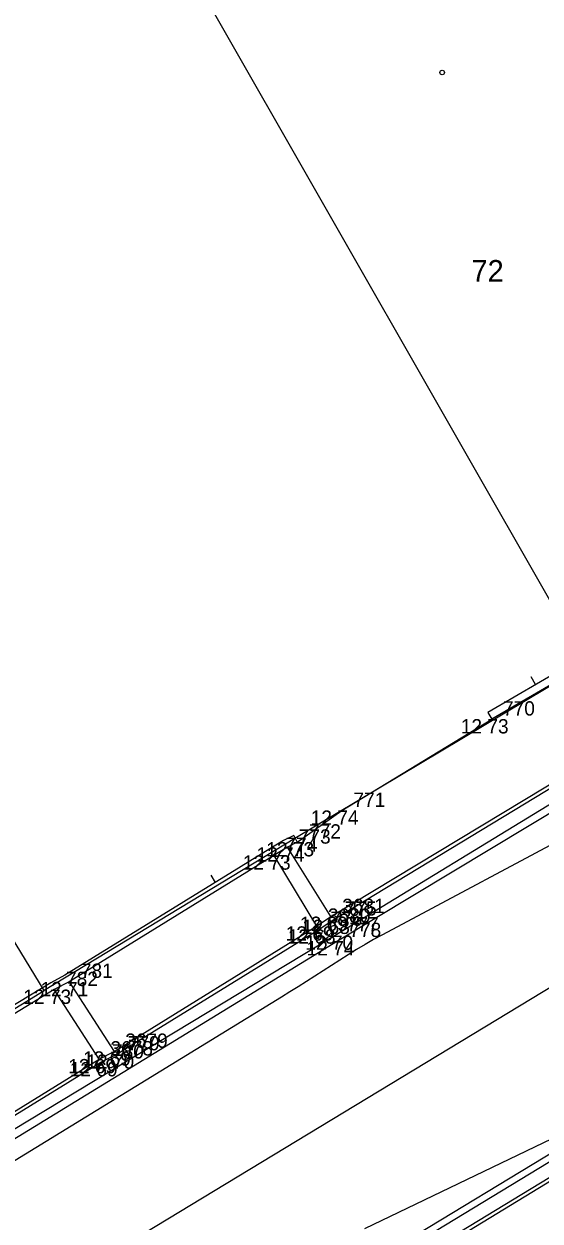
# Model space of a CAD drawing. Extents: x -703403 to -701924, y -1022520 to -1021856.
# Drawn here: x -703237.75 to -703227.64, y -1022139.64 to -1022116.18 of the extents above; entities that cross this region are included whole.
import ezdxf

# ---------------------------------------------------------------- set-up
doc = ezdxf.new("R2010")
doc.units = 0
for name, color, linetype in [('Ex_Minor Contours', 7, 'Continuous'), ('Z_body', 7, 'Continuous'), ('Z_body_cisla', 7, 'Continuous'), ('Z_body_vysky_redukovane', 7, 'Continuous'), ('Z_katastr_cisla_stavebni', 7, 'Continuous'), ('Z_katastr_hranice', 7, 'Continuous'), ('Z_katastr_znacky_budov', 7, 'Continuous'), ('Z_komunikace', 7, 'Continuous'), ('Z_komunikace_osa', 7, 'Continuous'), ('Z_obruba', 7, 'Continuous'), ('Z_ploty', 7, 'Continuous'), ('Z_ploty_znacky', 7, 'Continuous'), ('Z_vstupy', 7, 'Continuous'), ('Z_zlabek', 7, 'Continuous')]:
    doc.layers.add(name, color=color, linetype=linetype)

# ---------------------------------------------------------------- blocks, each defined once
blk = doc.blocks.new('POINT_DISPLAY')
blk.add_line((0, 0), (0, 0))
blk = doc.blocks.new('Z210')
blk.add_line((0, 0), (0, 0.17))

msp = doc.modelspace()

# ---------------------------------------------------------------- linework, layer by layer
at = {"layer": 'Ex_Minor Contours'}
for points in [[(-703226.764, -1022131.913), (-703230.733, -1022134.026), (-703230.904, -1022134.118), (-703231.072, -1022134.215), (-703231.238, -1022134.314), (-703231.402, -1022134.417), (-703232.054, -1022134.836), (-703232.217, -1022134.94), (-703232.381, -1022135.043), (-703232.545, -1022135.146), (-703232.71, -1022135.247), (-703239.69, -1022139.525)], [(-703231.075, -1022139.779), (-703226.738, -1022137.698)]]:
    msp.add_lwpolyline(points, dxfattribs=at)
at = {"layer": 'Z_katastr_hranice'}
for p, q in [((-703235.18, -1022113.95), (-703226.74, -1022128.73)), ((-703237.36, -1022135.12), (-703247.48, -1022118.45)), ((-703226.74, -1022128.73), (-703232.45, -1022132.14)), ((-703232.45, -1022132.14), (-703237.36, -1022135.12)), ((-703243.11, -1022138.65), (-703237.36, -1022135.12))]:
    msp.add_line(p, q, dxfattribs=at)
at = {"layer": 'Z_katastr_znacky_budov'}
msp.add_circle((-703229.562, -1022117.13), 0.0437, dxfattribs=at)
at = {"layer": 'Z_komunikace'}
for p, q in [((-703226.73, -1022131.21), (-703231.61, -1022134.15)), ((-703231.61, -1022134.15), (-703240.03, -1022139.31)), ((-703225.18, -1022136.95), (-703231.78, -1022140.94))]:
    msp.add_line(p, q, dxfattribs=at)
at = {"layer": 'Z_komunikace_osa'}
msp.add_line((-703226.8, -1022134.67), (-703237.77, -1022141.31), dxfattribs=at)
at = {"layer": 'Z_obruba'}
for p, q in [((-703231.74, -1022133.67), (-703226.98, -1022130.79)), ((-703226.84, -1022131.1), (-703231.66, -1022134.04)), ((-703232.02, -1022133.86), (-703231.74, -1022133.67)), ((-703235.99, -1022136.31), (-703232.02, -1022133.86)), ((-703231.66, -1022134.04), (-703240.15, -1022139.17)), ((-703240.29, -1022138.93), (-703236.28, -1022136.46)), ((-703236.28, -1022136.46), (-703235.99, -1022136.31)), ((-703225.09, -1022137.04), (-703231.7, -1022141.05)), ((-703229.96, -1022140.38), (-703224.99, -1022137.35))]:
    msp.add_line(p, q, dxfattribs=at)
at = {"layer": 'Z_ploty'}
for p, q in [((-703226.8, -1022128.58), (-703228.67, -1022129.67)), ((-703226.72, -1022128.71), (-703228.59, -1022129.8)), ((-703228.67, -1022129.67), (-703228.59, -1022129.8)), ((-703232.67, -1022132.18), (-703232.94, -1022132.34)), ((-703232.47, -1022132.08), (-703232.67, -1022132.18)), ((-703232.4, -1022132.21), (-703232.59, -1022132.31)), ((-703232.47, -1022132.08), (-703232.4, -1022132.21)), ((-703232.94, -1022132.34), (-703236.95, -1022134.82)), ((-703232.86, -1022132.47), (-703236.87, -1022134.95)), ((-703232.59, -1022132.31), (-703232.86, -1022132.47)), ((-703236.95, -1022134.82), (-703237.23, -1022134.97)), ((-703237.23, -1022134.97), (-703239.54, -1022136.37)), ((-703236.87, -1022134.95), (-703237.16, -1022135.1)), ((-703237.16, -1022135.1), (-703239.47, -1022136.5))]:
    msp.add_line(p, q, dxfattribs=at)
at = {"layer": 'Z_vstupy'}
for p, q in [((-703231.53, -1022131.59), (-703228.59, -1022129.8)), ((-703232.4, -1022132.21), (-703231.53, -1022131.59))]:
    msp.add_line(p, q, dxfattribs=at)
at = {"layer": 'Z_zlabek'}
for p, q in [((-703231.7, -1022133.73), (-703226.95, -1022130.85)), ((-703232.86, -1022132.47), (-703232.02, -1022133.86)), ((-703231.74, -1022133.67), (-703232.59, -1022132.31)), ((-703231.98, -1022133.92), (-703231.7, -1022133.73)), ((-703235.95, -1022136.37), (-703231.98, -1022133.92)), ((-703236.87, -1022134.95), (-703235.99, -1022136.31)), ((-703236.28, -1022136.46), (-703237.16, -1022135.1)), ((-703236.25, -1022136.52), (-703235.95, -1022136.37)), ((-703240.26, -1022138.99), (-703236.25, -1022136.52)), ((-703230, -1022140.32), (-703225.02, -1022137.29))]:
    msp.add_line(p, q, dxfattribs=at)

# ---------------------------------------------------------------- block references
at = {"layer": 'Z_body'}
for p in [(-703228.59, -1022129.8), (-703231.53, -1022131.59), (-703232.4, -1022132.21), (-703232.86, -1022132.47), (-703232.59, -1022132.31), (-703231.74, -1022133.67), (-703232.02, -1022133.86), (-703231.7, -1022133.73), (-703231.98, -1022133.92), (-703231.66, -1022134.04), (-703231.61, -1022134.15), (-703236.87, -1022134.95), (-703237.16, -1022135.1), (-703236.28, -1022136.46), (-703235.99, -1022136.31), (-703235.95, -1022136.37), (-703236.25, -1022136.52)]:
    msp.add_blockref('POINT_DISPLAY', p, dxfattribs=at)
at = {"layer": 'Z_ploty_znacky'}
for p, rotation in [((-703227.73, -1022129.12), 30.4), ((-703234, -1022133), 31.7)]:
    msp.add_blockref('Z210', p, dxfattribs=dict(at, rotation=rotation))

# ---------------------------------------------------------------- texts
at = {"layer": 'Z_body_cisla'}
for s, p in [('770', (-703228.37, -1022129.73)), ('771', (-703231.3, -1022131.52)), ('773', (-703232.37, -1022132.24)), ('772', (-703232.17, -1022132.14)), ('774', (-703232.63, -1022132.4)), ('3681', (-703231.52, -1022133.6)), ('775', (-703231.47, -1022133.65)), ('3680', (-703231.8, -1022133.79)), ('776', (-703231.75, -1022133.85)), ('777', (-703231.43, -1022133.96)), ('778', (-703231.38, -1022134.07)), ('781', (-703236.64, -1022134.87)), ('782', (-703236.93, -1022135.03)), ('3679', (-703235.77, -1022136.24)), ('779', (-703235.72, -1022136.29)), ('3678', (-703236.06, -1022136.39)), ('780', (-703236.03, -1022136.45))]:
    msp.add_text(s, height=0.28, dxfattribs=at).set_placement(p)
at = {"layer": 'Z_body_vysky_redukovane'}
for s, p in [('12 73', (-703229.197, -1022130.08)), ('12 74', (-703232.137, -1022131.87)), ('12 73', (-703233.007, -1022132.49)), ('12 73', (-703233.467, -1022132.75)), ('12 74', (-703233.197, -1022132.59)), ('12 69', (-703232.347, -1022133.95)), ('12 69', (-703232.627, -1022134.14)), ('12 68', (-703232.587, -1022134.2)), ('12 68', (-703232.307, -1022134.01)), ('12 70', (-703232.243, -1022134.32)), ('12 74', (-703232.217, -1022134.43)), ('12 71', (-703237.43, -1022135.23)), ('12 73', (-703237.767, -1022135.38)), ('12 69', (-703236.887, -1022136.74)), ('12 69', (-703236.597, -1022136.59)), ('12 70', (-703236.533, -1022136.65)), ('12 69', (-703236.857, -1022136.8))]:
    msp.add_text(s, height=0.28, dxfattribs=at).set_placement(p)
at = {"layer": 'Z_katastr_cisla_stavebni'}
msp.add_text('72', height=0.425, dxfattribs=at).set_placement((-703228.988, -1022121.23))

doc.saveas('drawing.dxf')
